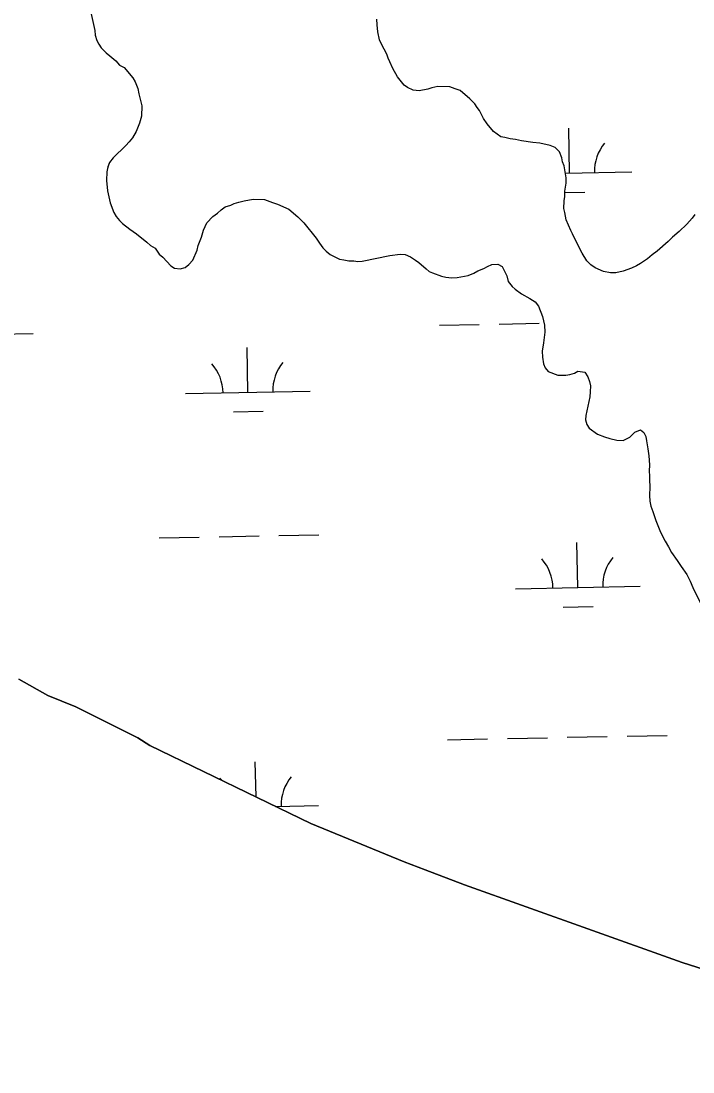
# Model space of a CAD drawing. Extents: x 3989314 to 4027622, y 243956 to 270014.
# Drawn here: x 4011889 to 4012428, y 258160 to 259003 of the extents above; entities that cross this region are included whole.
import ezdxf

# ---------------------------------------------------------------- set-up
doc = ezdxf.new("R2010")
doc.units = 0
for name, color, linetype in [('V-RIVR-EDGE', 7, 'Continuous'), ('V-TOPO-SHOR', 7, 'Continuous'), ('V-WETL-SWMP', 7, 'Continuous')]:
    doc.layers.add(name, color=color, linetype=linetype)

msp = doc.modelspace()

# ---------------------------------------------------------------- linework, layer by layer
at = {"layer": 'V-RIVR-EDGE'}
msp.add_lwpolyline([(4011887.72, 258475.18), (4011910.88, 258462.02), (4011933.55, 258453.05), (4011983.29, 258428.01), (4011992.89, 258421.98), (4012121.91, 258359.37), (4012196.79, 258328.49), (4012213.55, 258322.27), (4012245.3, 258310.07), (4012344.17, 258274.96), (4012419.75, 258247.84), (4012466.97, 258232.84), (4012517.31, 258215.76), (4012540.02, 258208.38), (4012565.51, 258200.33), (4012582.7, 258195.09), (4012610.2, 258187.78), (4012629, 258183.1), (4012640.85, 258179.39), (4012687.33, 258166.6), (4012747.06, 258150.47)], dxfattribs=at)
at = {"layer": 'V-TOPO-SHOR'}
for points in [[(4011945.41, 259010.2), (4011948.61, 258995.77), (4011948.91, 258992.18), (4011950.39, 258987.75), (4011951.9, 258984.93), (4011953.82, 258982.08), (4011957.7, 258978), (4011960.82, 258975.52), (4011965.49, 258971.42), (4011968.59, 258968.15), (4011972.12, 258966.06), (4011979.08, 258957.9), (4011980.98, 258954.67), (4011983.23, 258949.43), (4011983.91, 258945.02), (4011986.44, 258935.4), (4011986.22, 258927.03), (4011984.48, 258921.5), (4011981.91, 258914.8), (4011978.98, 258909.7), (4011976.11, 258906.58), (4011973.64, 258903.46), (4011963.42, 258893.77), (4011960.53, 258889.87), (4011959.24, 258886.32), (4011958.33, 258882.35), (4011958.16, 258875.58), (4011958.73, 258867.2), (4011960.86, 258857.58), (4011963.85, 258849.93), (4011965.75, 258846.69), (4011968.45, 258843.44), (4011970.78, 258840.98), (4011976.64, 258836.44), (4011982.12, 258832.71), (4011990.31, 258826.12)], [(4012175.05, 259000.49), (4012174.77, 259004.88)], [(4012429.98, 258848.27), (4012427.91, 258845.14), (4012423.4, 258840.47), (4012417.27, 258834.66), (4012411.96, 258830.02), (4012408.68, 258826.52), (4012399.71, 258818.79), (4012395.65, 258815.71), (4012391.98, 258812.62), (4012386.29, 258808.79), (4012383.06, 258806.88), (4012379.02, 258805), (4012372.59, 258802.78), (4012366.57, 258801.35), (4012362.2, 258801.46), (4012356.64, 258802.41), (4012349.95, 258805.38), (4012346.43, 258807.86), (4012343.33, 258811.13), (4012339.5, 258817.21), (4012337.98, 258820.04), (4012331.94, 258832.55), (4012330.42, 258835.38), (4012326.67, 258843.85), (4012325.63, 258849.85), (4012324.92, 258853.06), (4012325.08, 258859.03), (4012325.57, 258862.61), (4012325.69, 258866.99), (4012326.66, 258873.33), (4012326.77, 258877.71), (4012325.04, 258887.32), (4012323.93, 258890.54), (4012323.21, 258893.75), (4012321.35, 258898.58), (4012317.85, 258901.86), (4012313.91, 258903.56), (4012305.59, 258905.37), (4012300.03, 258905.92), (4012290.91, 258907.36), (4012286.15, 258908.28), (4012281.78, 258908.8), (4012277.43, 258910.11), (4012274.26, 258910.59), (4012271.52, 258912.66), (4012268.39, 258914.73), (4012263.38, 258920.84), (4012260.31, 258925.31), (4012257.29, 258931.76), (4012255.36, 258934.2), (4012253.45, 258937.04), (4012249.57, 258941.13), (4012241.78, 258947.72), (4012237.83, 258949.01), (4012233.49, 258950.72), (4012223.93, 258950.98), (4012219.12, 258949.91), (4012215.91, 258948.8), (4012208.7, 258947.4), (4012203.93, 258947.93), (4012199.6, 258950.03), (4012196.87, 258952.1), (4012194.54, 258954.55), (4012191.46, 258958.62), (4012187.66, 258965.49), (4012185.41, 258970.73), (4012183.9, 258973.56), (4012182.79, 258976.78), (4012178.62, 258984.86), (4012177.12, 258988.49), (4012175.7, 258994.9), (4012175.05, 259000.49)], [(4011990.31, 258826.12), (4011993.42, 258823.25), (4011996.95, 258821.16), (4012000.4, 258816.29), (4012003.13, 258813.82), (4012009.71, 258806.88), (4012012.46, 258805.21), (4012017.23, 258804.68), (4012021.24, 258805.77), (4012024.09, 258808.08), (4012027.37, 258811.58), (4012030.77, 258819.46), (4012031.67, 258823.42), (4012034.24, 258830.13), (4012035.98, 258835.66), (4012038.53, 258841.57), (4012043.45, 258846.62), (4012047.11, 258849.31), (4012049.97, 258852.02), (4012053.21, 258854.33), (4012057.64, 258855.8), (4012060.46, 258856.92), (4012064.07, 258858.02), (4012068.48, 258859.1), (4012075.69, 258860.5), (4012084.85, 258860.26), (4012091.16, 258857.7), (4012095.11, 258856.4), (4012104.17, 258852.57), (4012111.58, 258846.39), (4012116.23, 258841.49), (4012126.26, 258829.27), (4012128.94, 258825.21), (4012131.63, 258821.55), (4012134.34, 258818.69), (4012137.47, 258816.22), (4012142.18, 258813.7), (4012144.94, 258812.43), (4012148.51, 258811.94), (4012152.47, 258811.04), (4012156.45, 258810.93), (4012159.62, 258810.45), (4012163.22, 258810.75), (4012185.26, 258815.34), (4012193.65, 258816.32), (4012197.63, 258816.21), (4012201.96, 258814.1), (4012205.88, 258811.61), (4012208.61, 258809.54), (4012214.46, 258804.61)], [(4012214.46, 258804.61), (4012216.79, 258802.55), (4012219.54, 258801.28), (4012226.65, 258798.7), (4012230.21, 258797.81), (4012234.98, 258797.28), (4012239.37, 258797.57), (4012248.18, 258799.32), (4012252.61, 258801.2), (4012255.85, 258803.1), (4012260.68, 258804.97), (4012263.51, 258806.49), (4012267.14, 258807.98), (4012271.93, 258808.25), (4012275.47, 258806.56), (4012279.25, 258798.89), (4012280.33, 258794.48), (4012283.41, 258790.42), (4012285.74, 258788.36), (4012290.82, 258784.64), (4012297.5, 258780.88), (4012301.8, 258777.97), (4012304.5, 258774.71), (4012307.86, 258766.26), (4012309.28, 258759.44), (4012309.53, 258753.86), (4012308.5, 258745.12), (4012307.52, 258738.37), (4012307.79, 258733.58), (4012308.45, 258728.39), (4012309.96, 258725.16), (4012312.27, 258722.31), (4012320.16, 258719.31), (4012326.53, 258719.14), (4012329.74, 258719.85), (4012333.35, 258720.95), (4012336.18, 258722.47), (4012341.73, 258721.52), (4012344.03, 258717.88), (4012345.53, 258714.25), (4012346.23, 258710.65), (4012346.1, 258705.87), (4012345.6, 258701.9), (4012342.41, 258686.84), (4012342.31, 258683.26), (4012343.41, 258679.64), (4012345.32, 258676.8), (4012351.97, 258671.84), (4012357.49, 258669.7), (4012361.83, 258668.39), (4012367.38, 258667.05), (4012372.55, 258666.91), (4012377.8, 258669.56), (4012381.89, 258673.44), (4012386.32, 258675.31), (4012389.06, 258673.25), (4012390.57, 258670.02), (4012391.27, 258666.41), (4012391.58, 258663.22), (4012392.29, 258660.01), (4012392.94, 258654.42), (4012393.54, 258647.23), (4012393.41, 258642.05), (4012393.71, 258638.46), (4012393.62, 258635.27), (4012393.87, 258629.69), (4012393.68, 258622.52), (4012393.96, 258618.13), (4012394.65, 258614.13), (4012396.13, 258609.71), (4012398.73, 258602.46), (4012402.46, 258593.2), (4012406.25, 258585.93), (4012408.93, 258581.47), (4012411.2, 258577.03), (4012415.81, 258570.53), (4012418.86, 258565.67), (4012423.47, 258559.17), (4012426.12, 258553.92), (4012428.37, 258548.68), (4012435.17, 258534.55)]]:
    msp.add_lwpolyline(points, dxfattribs=at)
at = {"layer": 'V-WETL-SWMP'}
for p, q in [((4012329.47, 258881.42), (4012328.76, 258917.41)), ((4012326.11, 258881.35), (4012379.46, 258882.42)), ((4012325.66, 258865.91), (4012341.78, 258866.23)), ((4012273.03, 258760.2), (4012305.03, 258760.84)), ((4011867.21, 258752.11), (4011899.2, 258752.75)), ((4012225.04, 258759.25), (4012257.04, 258759.88)), ((4012071.49, 258705.43), (4012070.78, 258741.43)), ((4012021.5, 258704.44), (4012121.48, 258706.43)), ((4012059.8, 258689.77), (4012083.8, 258690.24)), ((4012000.4, 258588.56), (4012032.39, 258589.2)), ((4012048.39, 258589.52), (4012080.38, 258590.16)), ((4012096.38, 258590.47), (4012128.37, 258591.11)), ((4012336.1, 258548.81), (4012335.38, 258584.81)), ((4012286.11, 258547.82), (4012386.09, 258549.81)), ((4012324.41, 258533.15), (4012348.41, 258533.62)), ((4012231.67, 258426.64), (4012263.67, 258427.27)), ((4012279.66, 258427.59), (4012311.66, 258428.23)), ((4012327.65, 258428.55), (4012359.65, 258429.19)), ((4012375.64, 258429.51), (4012407.64, 258430.14)), ((4012077.96, 258380.7), (4012077.4, 258408.82)), ((4012093.55, 258373.13), (4012128.11, 258373.82))]:
    msp.add_line(p, q, dxfattribs=at)
for points in [[(4011945.41, 259010.2), (4011948.61, 258995.77), (4011948.91, 258992.18), (4011950.39, 258987.76), (4011951.91, 258984.93), (4011953.82, 258982.08), (4011957.7, 258978), (4011960.82, 258975.52), (4011965.49, 258971.42), (4011968.59, 258968.14), (4011972.12, 258966.06), (4011979.08, 258957.9), (4011980.98, 258954.67), (4011983.23, 258949.43), (4011983.91, 258945.02), (4011986.45, 258935.4), (4011986.22, 258927.03), (4011984.48, 258921.5), (4011981.91, 258914.8), (4011978.99, 258909.7), (4011976.11, 258906.58), (4011973.64, 258903.46), (4011963.42, 258893.77), (4011960.53, 258889.87), (4011959.24, 258886.31), (4011958.33, 258882.35), (4011958.16, 258875.58), (4011958.73, 258867.2), (4011960.86, 258857.58), (4011963.85, 258849.93), (4011965.75, 258846.7), (4011968.46, 258843.43), (4011970.78, 258840.98), (4011976.64, 258836.44), (4011982.11, 258832.71), (4011990.31, 258826.12), (4011993.42, 258823.25), (4011996.95, 258821.16)], [(4012429.98, 258848.27), (4012427.91, 258845.14), (4012423.4, 258840.47), (4012417.27, 258834.66), (4012411.96, 258830.02), (4012408.68, 258826.52), (4012399.71, 258818.79), (4012395.64, 258815.71), (4012391.98, 258812.62), (4012386.3, 258808.79), (4012383.06, 258806.88), (4012379.02, 258805), (4012372.59, 258802.78), (4012366.57, 258801.35), (4012362.19, 258801.46), (4012356.64, 258802.41), (4012349.95, 258805.38), (4012346.43, 258807.86), (4012343.33, 258811.13), (4012339.5, 258817.21), (4012337.98, 258820.04), (4012331.94, 258832.55), (4012330.43, 258835.38), (4012326.67, 258843.85), (4012325.63, 258849.85), (4012324.92, 258853.06), (4012325.08, 258859.03), (4012325.57, 258862.61), (4012325.69, 258866.99), (4012326.66, 258873.33), (4012326.77, 258877.71), (4012325.04, 258887.32), (4012323.93, 258890.54), (4012323.21, 258893.75), (4012321.35, 258898.58), (4012317.85, 258901.86), (4012313.91, 258903.56), (4012305.6, 258905.37), (4012300.03, 258905.92), (4012290.91, 258907.36), (4012286.15, 258908.28), (4012281.78, 258908.8), (4012277.43, 258910.11), (4012274.26, 258910.59), (4012271.52, 258912.66), (4012268.39, 258914.73), (4012263.37, 258920.84), (4012260.31, 258925.31), (4012257.29, 258931.76), (4012255.36, 258934.2), (4012253.45, 258937.04), (4012249.57, 258941.13), (4012241.78, 258947.71), (4012237.83, 258949.02), (4012233.49, 258950.73), (4012223.93, 258950.98), (4012219.12, 258949.91), (4012215.91, 258948.8), (4012208.7, 258947.4), (4012203.93, 258947.93), (4012199.6, 258950.03), (4012196.87, 258952.1), (4012194.54, 258954.55), (4012191.46, 258958.62), (4012187.66, 258965.49), (4012185.41, 258970.73), (4012183.9, 258973.56), (4012182.79, 258976.78), (4012178.62, 258984.86), (4012177.12, 258988.49), (4012175.7, 258994.9), (4012175.05, 259000.49), (4012174.77, 259004.88)], [(4011996.95, 258821.16), (4012000.4, 258816.29), (4012003.13, 258813.82), (4012009.71, 258806.87), (4012012.46, 258805.21), (4012017.23, 258804.68), (4012021.24, 258805.77), (4012024.09, 258808.08), (4012027.37, 258811.58), (4012030.77, 258819.46), (4012031.67, 258823.42), (4012034.24, 258830.13), (4012035.98, 258835.66), (4012038.53, 258841.57), (4012043.45, 258846.62), (4012047.1, 258849.31), (4012049.97, 258852.02), (4012053.21, 258854.33), (4012057.64, 258855.8), (4012060.46, 258856.92), (4012064.07, 258858.02), (4012068.48, 258859.1), (4012075.69, 258860.5), (4012084.85, 258860.26), (4012091.16, 258857.7), (4012095.11, 258856.4), (4012104.17, 258852.57), (4012111.58, 258846.39), (4012116.23, 258841.49), (4012126.26, 258829.27), (4012128.94, 258825.21), (4012131.63, 258821.55), (4012134.35, 258818.69), (4012137.47, 258816.22), (4012142.18, 258813.7), (4012144.94, 258812.43), (4012148.51, 258811.94), (4012152.47, 258811.04), (4012156.45, 258810.93), (4012159.62, 258810.45), (4012163.22, 258810.75), (4012185.26, 258815.34), (4012193.65, 258816.32), (4012197.63, 258816.21), (4012201.96, 258814.1), (4012205.88, 258811.61), (4012208.61, 258809.54), (4012214.46, 258804.61), (4012216.79, 258802.55), (4012219.55, 258801.28)], [(4012219.55, 258801.28), (4012226.65, 258798.7), (4012230.21, 258797.81), (4012234.98, 258797.28), (4012239.37, 258797.57), (4012248.18, 258799.32), (4012252.62, 258801.2), (4012255.85, 258803.1), (4012260.68, 258804.97), (4012263.51, 258806.49), (4012267.14, 258807.98), (4012271.93, 258808.25), (4012275.47, 258806.56), (4012279.25, 258798.89), (4012280.33, 258794.48), (4012283.41, 258790.42), (4012285.74, 258788.36), (4012290.82, 258784.64), (4012297.5, 258780.88), (4012301.8, 258777.97), (4012304.5, 258774.71), (4012307.86, 258766.26), (4012309.28, 258759.44), (4012309.53, 258753.86), (4012308.5, 258745.12), (4012307.52, 258738.37), (4012307.79, 258733.58), (4012308.45, 258728.39), (4012309.96, 258725.16), (4012312.27, 258722.31), (4012320.16, 258719.31), (4012326.53, 258719.14), (4012329.74, 258719.85), (4012333.35, 258720.95), (4012336.18, 258722.47), (4012341.73, 258721.52), (4012344.03, 258717.88), (4012345.52, 258714.25), (4012346.23, 258710.65), (4012346.1, 258705.87), (4012345.6, 258701.9), (4012342.4, 258686.84), (4012342.31, 258683.26), (4012343.41, 258679.64), (4012345.32, 258676.8), (4012351.97, 258671.84), (4012357.49, 258669.7), (4012361.83, 258668.39), (4012367.38, 258667.05), (4012372.55, 258666.91), (4012377.8, 258669.56), (4012381.89, 258673.44), (4012386.32, 258675.31), (4012389.06, 258673.25), (4012390.57, 258670.02), (4012391.27, 258666.41), (4012391.58, 258663.22), (4012392.29, 258660.01), (4012392.94, 258654.42), (4012393.54, 258647.23), (4012393.41, 258642.05), (4012393.71, 258638.46), (4012393.62, 258635.27), (4012393.87, 258629.69), (4012393.68, 258622.52), (4012393.96, 258618.13), (4012394.65, 258614.13), (4012396.13, 258609.71), (4012398.73, 258602.46), (4012402.46, 258593.2), (4012406.25, 258585.93), (4012408.93, 258581.47), (4012411.2, 258577.03), (4012415.81, 258570.53), (4012418.86, 258565.67), (4012423.47, 258559.17), (4012426.12, 258553.92), (4012428.37, 258548.68), (4012435.17, 258534.55)], [(4012747.06, 258150.47), (4012687.33, 258166.6), (4012640.85, 258179.39), (4012629, 258183.1), (4012610.2, 258187.78), (4012582.7, 258195.09), (4012565.51, 258200.33), (4012540.02, 258208.38), (4012517.31, 258215.76), (4012466.97, 258232.84), (4012419.75, 258247.84), (4012344.18, 258274.96), (4012245.3, 258310.07), (4012213.55, 258322.27), (4012196.79, 258328.49), (4012121.91, 258359.37), (4011992.89, 258421.98), (4011983.29, 258428.01), (4011933.55, 258453.05), (4011910.88, 258462.02), (4011887.72, 258475.18)]]:
    msp.add_lwpolyline(points, dxfattribs=at)
for centre, start, end in [((4012384.7, 258883), 140.36987, 181.91353), ((4012016.25, 258704.81), 0.36988, 41.91354), ((4012126.72, 258707.01), 140.36987, 181.91353), ((4012280.86, 258548.19), 0.36988, 41.91354), ((4012391.32, 258550.39), 140.36987, 181.91353), ((4012022.88, 258372.2), 38.1681, 41.91354), ((4012133.34, 258374.4), 140.36987, 181.91353)]:
    msp.add_arc(centre, 35.25, start, end, dxfattribs=at)

doc.saveas('drawing.dxf')
